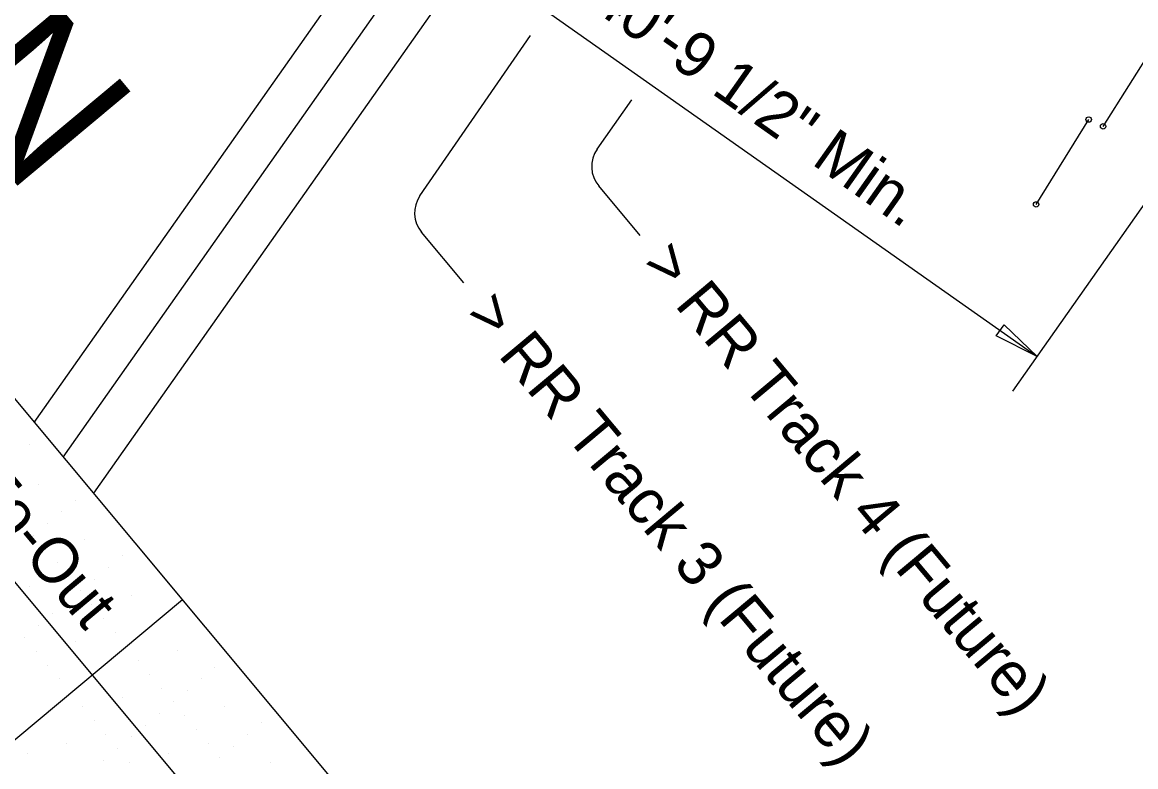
# Model space of a CAD drawing. Extents: x 2042995 to 2043795, y 305365 to 306249.
# Drawn here: x 2043429.3 to 2043490.7, y 305763 to 305804 of the extents above; entities that cross this region are included whole.
import ezdxf

# ---------------------------------------------------------------- set-up
doc = ezdxf.new("R2010")
doc.units = 0
for name, color, linetype in [('BR_AUTO DIMENSION', 7, 'Continuous'), ('BR_BORDER LINES', 7, 'Continuous'), ('BR_CENTER LINES', 7, 'Continuous'), ('BR_CONCRETE', 7, 'Continuous'), ('BR_EXISTING_BRIDGE', 7, 'Continuous'), ('BR_GRID DOTS', 7, 'Continuous'), ('BR_GRID LINES', 7, 'Continuous'), ('BR_STRUCTURAL STEEL', 7, 'Continuous'), ('BR_TEXT', 7, 'Continuous'), ('RD_SMD_Locator', 7, 'Continuous')]:
    doc.layers.add(name, color=color, linetype=linetype)

msp = doc.modelspace()

# ---------------------------------------------------------------- linework, layer by layer
at = {"layer": 'BR_AUTO DIMENSION'}
for p, q in [((2043319.917, 305903.59), (2043477.609, 305714.78)), ((2043451.964, 305809.079), (2043485.301, 305785.608)), ((2043451.224, 305794.477), (2043457.331, 305803.32)), ((2043461.008, 305797.04), (2043462.918, 305799.775)), ((2043463.379, 305792.283), (2043461.095, 305795.018)), ((2043453.648, 305789.67), (2043451.316, 305792.462))]:
    msp.add_line(p, q, dxfattribs=at)
msp.add_lwpolyline([(2043483.948, 305783.686), (2043532.982, 305853.33), (2043553.958, 305883.097)], dxfattribs=at)
msp.add_lwpolyline([(2043483.473, 305787.354), (2043485.301, 305785.608), (2043483.041, 305786.741)], close=True, dxfattribs=at)
for centre, start in [((2043462.374, 305796.086), 145.0694), ((2043452.595, 305793.53), 145.36669)]:
    msp.add_arc(centre, 1.667, start, 219.86836, dxfattribs=at)
at = {"layer": 'BR_BORDER LINES'}
msp.add_line((2043183.839, 306076.621), (2043615.462, 305559.826), dxfattribs=at)
at = {"layer": 'BR_CENTER LINES'}
msp.add_lwpolyline([(2043431.537, 305780.045), (2043463.917, 305826.069)], dxfattribs=at)
at = {"layer": 'BR_CONCRETE'}
msp.add_spline([(2043139.109, 306017.548), (2043148.199, 306007.16), (2043160.233, 305993.368), (2043172.245, 305979.557), (2043184.234, 305965.727), (2043196.201, 305951.879), (2043208.145, 305938.012), (2043220.067, 305924.126), (2043231.966, 305910.221), (2043243.843, 305896.297), (2043255.698, 305882.355), (2043267.529, 305868.394), (2043279.339, 305854.414), (2043291.126, 305840.415), (2043302.89, 305826.398), (2043314.632, 305812.361), (2043326.352, 305798.306), (2043338.049, 305784.233), (2043349.724, 305770.14), (2043361.376, 305756.029), (2043373.005, 305741.899), (2043384.613, 305727.75), (2043396.197, 305713.582), (2043407.76, 305699.396), (2043419.299, 305685.191), (2043430.817, 305670.967), (2043442.311, 305656.724), (2043453.784, 305642.463), (2043465.234, 305628.182), (2043476.661, 305613.883), (2043488.066, 305599.566), (2043499.448, 305585.229), (2043510.808, 305570.874), (2043522.146, 305556.5), (2043533.461, 305542.107), (2043544.753, 305527.695), (2043547.219, 305524.543)], degree=3, dxfattribs=at)
at = {"layer": 'BR_EXISTING_BRIDGE'}
for p, q in [((2043488.938, 305798.306), (2043491.766, 305802.792)), ((2043485.239, 305793.999), (2043488.141, 305798.68))]:
    msp.add_line(p, q, dxfattribs=at)
at = {"layer": 'BR_GRID DOTS'}
for p, q in [((2043429.653, 305780.741), (2043429.653, 305780.741)), ((2043430.167, 305778.565), (2043430.167, 305778.565)), ((2043432.217, 305777.671), (2043432.217, 305777.671)), ((2043431.449, 305777.03), (2043431.449, 305777.03)), ((2043430.682, 305776.389), (2043430.682, 305776.389)), ((2043429.914, 305775.748), (2043429.914, 305775.748)), ((2043432.731, 305775.495), (2043432.731, 305775.495)), ((2043430.555, 305774.981), (2043430.555, 305774.981)), ((2043434.781, 305774.601), (2043434.781, 305774.601)), ((2043431.196, 305774.213), (2043431.196, 305774.213)), ((2043434.014, 305773.96), (2043434.014, 305773.96)), ((2043431.837, 305773.446), (2043431.837, 305773.446)), ((2043433.246, 305773.319), (2043433.246, 305773.319)), ((2043429.661, 305772.931), (2043429.661, 305772.931)), ((2043432.479, 305772.678), (2043432.479, 305772.678)), ((2043435.296, 305772.425), (2043435.296, 305772.425)), ((2043431.711, 305772.037), (2043431.711, 305772.037)), ((2043433.12, 305771.911), (2043433.12, 305771.911)), ((2043430.943, 305771.396), (2043430.943, 305771.396)), ((2043433.761, 305771.143), (2043433.761, 305771.143)), ((2043430.176, 305770.755), (2043430.176, 305770.755)), ((2043434.402, 305770.376), (2043434.402, 305770.376)), ((2043429.408, 305770.114), (2043429.408, 305770.114)), ((2043432.226, 305769.861), (2043432.226, 305769.861)), ((2043430.049, 305769.346), (2043430.049, 305769.346)), ((2043437.86, 305769.355), (2043437.86, 305769.355)), ((2043430.69, 305768.579), (2043430.69, 305768.579)), ((2043435.684, 305768.84), (2043435.684, 305768.84)), ((2043439.909, 305768.461), (2043439.909, 305768.461)), ((2043431.332, 305767.811), (2043431.332, 305767.811)), ((2043436.325, 305768.073), (2043436.325, 305768.073)), ((2043439.142, 305767.82), (2043439.142, 305767.82)), ((2043436.966, 305767.305), (2043436.966, 305767.305)), ((2043438.374, 305767.179), (2043438.374, 305767.179)), ((2043434.79, 305766.791), (2043434.79, 305766.791)), ((2043432.614, 305766.276), (2043432.614, 305766.276)), ((2043437.607, 305766.538), (2043437.607, 305766.538)), ((2043440.424, 305766.285), (2043440.424, 305766.285)), ((2043433.255, 305765.509), (2043433.255, 305765.509)), ((2043436.839, 305765.897), (2043436.839, 305765.897)), ((2043438.248, 305765.77), (2043438.248, 305765.77)), ((2043442.473, 305765.391), (2043442.473, 305765.391)), ((2043433.896, 305764.741), (2043433.896, 305764.741)), ((2043436.072, 305765.256), (2043436.072, 305765.256)), ((2043438.889, 305765.003), (2043438.889, 305765.003)), ((2043441.706, 305764.75), (2043441.706, 305764.75)), ((2043431.72, 305764.227), (2043431.72, 305764.227)), ((2043435.304, 305764.615), (2043435.304, 305764.615)), ((2043439.53, 305764.235), (2043439.53, 305764.235)), ((2043440.938, 305764.109), (2043440.938, 305764.109)), ((2043429.543, 305763.712), (2043429.543, 305763.712)), ((2043434.537, 305763.974), (2043434.537, 305763.974)), ((2043437.354, 305763.721), (2043437.354, 305763.721)), ((2043433.769, 305763.333), (2043433.769, 305763.333)), ((2043435.178, 305763.206), (2043435.178, 305763.206)), ((2043440.171, 305763.468), (2043440.171, 305763.468)), ((2043442.988, 305763.215), (2043442.988, 305763.215))]:
    msp.add_line(p, q, dxfattribs=at)
at = {"layer": 'BR_GRID LINES'}
msp.add_line((2043438.113, 305772.172), (2043284.609, 305643.967), dxfattribs=at)
at = {"layer": 'BR_STRUCTURAL STEEL'}
for p, q in [((2043465.986, 305824.613), (2043433.199, 305778.055)), ((2043429.933, 305781.966), (2043448.372, 305808.149))]:
    msp.add_line(p, q, dxfattribs=at)
at = {"layer": 'RD_SMD_Locator'}
for centre in [(2043488.141, 305798.68), (2043488.938, 305798.306), (2043485.239, 305793.999)]:
    msp.add_circle(centre, 0.15, dxfattribs=at)

# ---------------------------------------------------------------- texts
at = {"layer": 'BR_AUTO DIMENSION'}
msp.add_text('246\'-0" Continuous Prestressed Concrete Beam (FIB-54) Bridge Out-To-Out', height=2.5, rotation=309.86836, dxfattribs=at).set_placement((2043360.493, 305856.957))
at = {"layer": 'BR_TEXT'}
for s, height, rotation, p in [('PLAN', 8.1251, 309.86836, (2043411.383, 305816.135)), ('40\'-9 1/2" Min.', 2.5, 324.8166, (2043460.499, 305804.923)), ('> RR Track 4 (Future)', 2.5, 309.86836, (2043463.394, 305790.656)), ('> RR Track 3 (Future)', 2.5, 309.86836, (2043453.645, 305787.875))]:
    msp.add_text(s, height=height, rotation=rotation, dxfattribs=at).set_placement(p)

doc.saveas('drawing.dxf')
